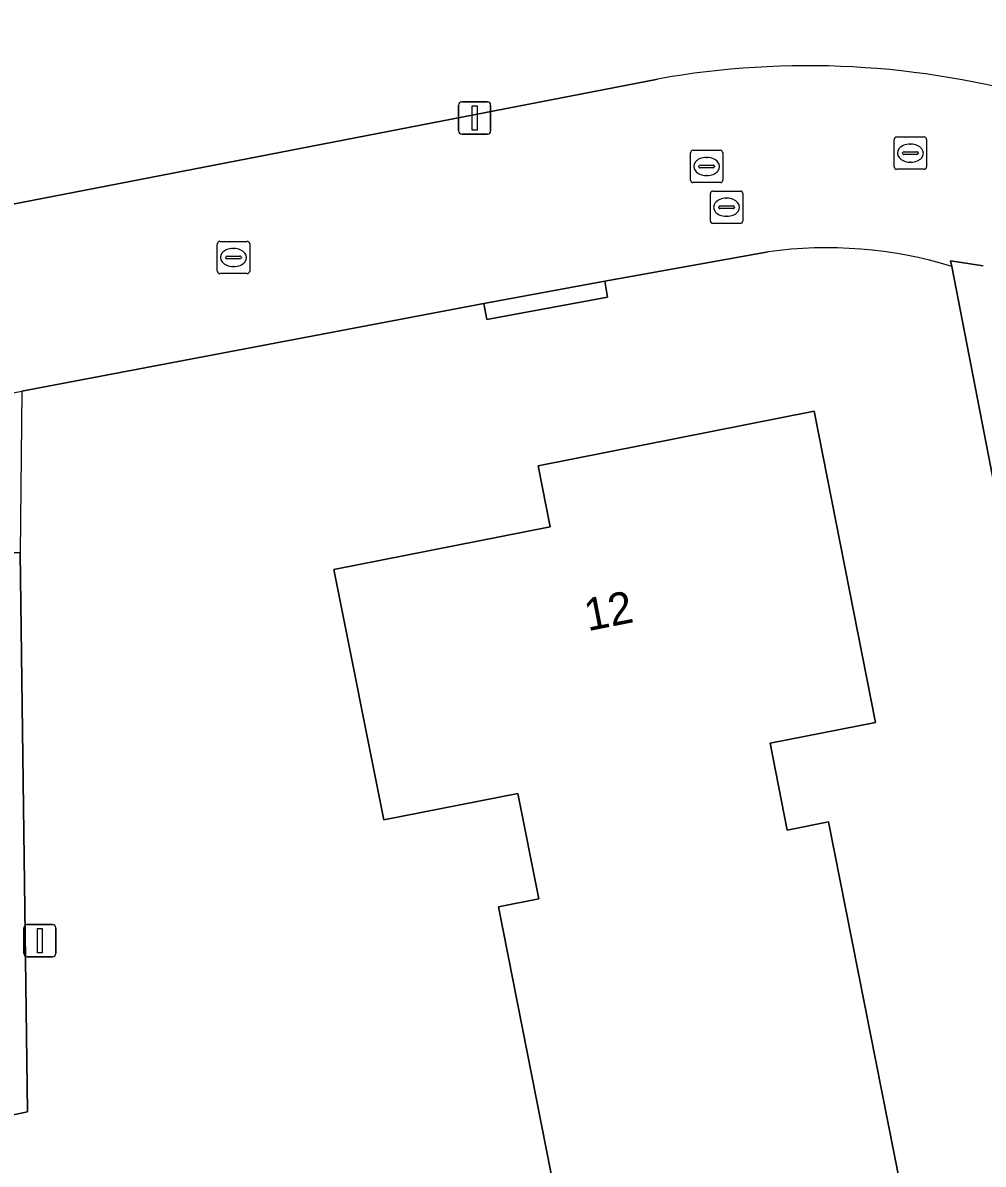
# Model space of a CAD drawing. Extents: x 157648 to 158502, y 379212 to 380938.
# Drawn here: x 158308.72 to 158338.43, y 380216.08 to 380251.41 of the extents above; entities that cross this region are included whole.
import ezdxf

# ---------------------------------------------------------------- set-up
doc = ezdxf.new("R2010")
doc.units = 0
for name, color, linetype in [('IMGEO_Erf', 7, 'Continuous'), ('IMGEO_Kolk', 7, 'Continuous'), ('IMGEO_Lichtmast', 7, 'Continuous'), ('IMGEO_Pand', 7, 'Continuous'), ('IMGEO_Pand_nummerreeks', 7, 'Continuous'), ('IMGEO_Parkeervlak_open', 7, 'Continuous'), ('IMGEO_Rijbaan_lokaal_open', 7, 'Continuous'), ('IMGEO_Rioolput', 7, 'Continuous'), ('IMGEO_Voetpad_open', 7, 'Continuous')]:
    doc.layers.add(name, color=color, linetype=linetype)

msp = doc.modelspace()

# ---------------------------------------------------------------- linework, layer by layer
at = {"layer": 'IMGEO_Erf'}
for points in [[(158355.536, 380284.979), (158355.63, 380285.086), (158319.878, 380317.192), (158319.785, 380317.098), (158313.914, 380322.39), (158312.921, 380322.194), (158264.365, 380312.705), (158256.222, 380311.09), (158254.843, 380310.82), (158258.955, 380273.913), (158254.984, 380250), (158254.861, 380249.262), (158262.709, 380236.893), (158282.59, 380240.787), (158328.358, 380249.669)], [(158331.773, 380244.323), (158326.719, 380243.408), (158326.807, 380242.916), (158323.07, 380242.231), (158322.982, 380242.721), (158308.683, 380240.008), (158308.629, 380235.007), (158308.858, 380217.702), (158304.469, 380216.774), (158303.829, 380216.653), (158300.011, 380215.892), (158287.935, 380213.528), (158268.358, 380209.436), (158273.123, 380184.264), (158273.465, 380182.455), (158273.961, 380179.833), (158277.387, 380180.54), (158285.406, 380138.478), (158313.58, 380143.89), (158310.699, 380159.199), (158326.74, 380162.348), (158349.628, 380166.841)], [(158352.062, 380168.551), (158337.459, 380243.871)]]:
    msp.add_lwpolyline(points, dxfattribs=at)
msp.add_lwpolyline([(158332.604, 380212.979), (158332.222, 380214.918), (158325.494, 380213.591), (158323.432, 380224.051), (158324.676, 380224.297), (158324.033, 380227.558), (158319.889, 380226.741), (158318.34, 380234.491), (158325.028, 380235.809), (158324.655, 380237.701), (158333.198, 380239.385), (158335.097, 380229.753), (158331.836, 380229.11), (158332.366, 380226.422), (158333.647, 380226.675), (158336.207, 380213.689)], close=True, dxfattribs=at)
for centre, radius, start, end in [((158333, 380223.655), 26.425, 73.8176, 100.1183), ((158333.578, 380231.042), 13.403, 73.1694, 97.7404)]:
    msp.add_arc(centre, radius, start, end, dxfattribs=at)
at = {"layer": 'IMGEO_Kolk'}
for p, q in [((158329.373, 380246.536), (158329.373, 380247.388)), ((158329.448, 380247.462), (158330.3, 380247.462)), ((158330.374, 380247.388), (158330.374, 380246.536)), ((158329.675, 380247.005), (158330.073, 380247.005)), ((158329.861, 380247.242), (158329.886, 380247.242)), ((158329.632, 380246.956), (158329.632, 380246.968)), ((158330.07, 380246.919), (158329.672, 380246.919)), ((158329.884, 380246.682), (158329.859, 380246.682)), ((158330.116, 380246.968), (158330.116, 380246.956)), ((158330.3, 380246.462), (158329.448, 380246.462)), ((158314.733, 380243.719), (158314.733, 380244.571)), ((158314.808, 380244.645), (158315.66, 380244.645)), ((158315.734, 380244.571), (158315.734, 380243.719)), ((158315.035, 380244.188), (158315.433, 380244.188)), ((158315.221, 380244.425), (158315.246, 380244.425)), ((158314.992, 380244.139), (158314.992, 380244.151)), ((158315.43, 380244.102), (158315.032, 380244.102)), ((158315.244, 380243.865), (158315.219, 380243.865)), ((158315.476, 380244.151), (158315.476, 380244.139)), ((158315.66, 380243.645), (158314.808, 380243.645))]:
    msp.add_line(p, q, dxfattribs=at)
for points in [[(158329.373, 380246.536), (158329.373, 380247.388)], [(158329.448, 380247.462), (158330.3, 380247.462)], [(158330.374, 380247.388), (158330.374, 380246.536)], [(158330.3, 380246.462), (158329.448, 380246.462)], [(158314.733, 380243.719), (158314.733, 380244.571)], [(158314.808, 380244.645), (158315.66, 380244.645)], [(158315.734, 380244.571), (158315.734, 380243.719)], [(158315.66, 380243.645), (158314.808, 380243.645)]]:
    msp.add_lwpolyline(points, dxfattribs=at)
for centre, radius, start, end in [((158329.45, 380247.386), 0.0765, 91.552, 178.448), ((158329.45, 380247.386), 0.0765, 91.552, 178.448), ((158330.298, 380247.386), 0.0765, 1.552, 88.448), ((158330.298, 380247.386), 0.0765, 1.552, 88.448), ((158329.672, 380246.965), 0.0403, 85.8775, 175.7526), ((158330.077, 380246.967), 0.0386, 1.7309, 96.639), ((158329.669, 380246.955), 0.0366, 178.938, 274.7102), ((158330.073, 380246.962), 0.043, 264.8664, 352.4533), ((158329.45, 380246.538), 0.0765, 181.552, 268.448), ((158329.45, 380246.538), 0.0765, 181.552, 268.448), ((158330.298, 380246.538), 0.0765, 271.552, 358.448), ((158330.298, 380246.538), 0.0765, 271.552, 358.448), ((158314.81, 380244.569), 0.0765, 91.552, 178.448), ((158314.81, 380244.569), 0.0765, 91.552, 178.448), ((158315.658, 380244.569), 0.0765, 1.552, 88.448), ((158315.658, 380244.569), 0.0765, 1.552, 88.448), ((158315.032, 380244.148), 0.0403, 85.8775, 175.7526), ((158315.437, 380244.15), 0.0386, 1.7309, 96.639), ((158315.029, 380244.138), 0.0366, 178.938, 274.7102), ((158315.433, 380244.145), 0.043, 264.8664, 352.4533), ((158314.81, 380243.721), 0.0765, 181.552, 268.448), ((158314.81, 380243.721), 0.0765, 181.552, 268.448), ((158315.658, 380243.721), 0.0765, 271.552, 358.448), ((158315.658, 380243.721), 0.0765, 271.552, 358.448)]:
    msp.add_arc(centre, radius, start, end, dxfattribs=at)
for centre, major_axis, ratio, start_param, end_param in [((158329.86, 380246.962), (-0.387, 0.002), 0.722429, 4.712389, 7.853982), ((158329.885, 380246.962), (-0.39, 0.002), 0.717154, 1.570796, 4.712389), ((158315.22, 380244.145), (-0.387, 0.002), 0.722429, 4.712389, 7.853982), ((158315.245, 380244.145), (-0.39, 0.002), 0.717154, 1.570796, 4.712389)]:
    msp.add_ellipse(centre, major_axis=major_axis, ratio=ratio, start_param=start_param, end_param=end_param, dxfattribs=at)
at = {"layer": 'IMGEO_Lichtmast'}
for p, q in [((158322.2, 380248.063), (158322.2, 380248.863)), ((158322.2, 380248.863), (158322.2, 380248.063)), ((158322.3, 380248.963), (158323.09, 380248.963)), ((158323.09, 380248.963), (158322.3, 380248.963)), ((158323.19, 380248.863), (158323.19, 380248.063)), ((158323.19, 380248.063), (158323.19, 380248.863)), ((158323.09, 380247.963), (158322.3, 380247.963)), ((158322.3, 380247.963), (158323.09, 380247.963)), ((158308.747, 380222.599), (158308.747, 380223.399)), ((158308.747, 380223.399), (158308.747, 380222.599)), ((158308.847, 380223.499), (158309.637, 380223.499)), ((158309.637, 380223.499), (158308.847, 380223.499)), ((158309.737, 380223.399), (158309.737, 380222.599)), ((158309.737, 380222.599), (158309.737, 380223.399)), ((158309.637, 380222.499), (158308.847, 380222.499)), ((158308.847, 380222.499), (158309.637, 380222.499))]:
    msp.add_line(p, q, dxfattribs=at)
for points in [[(158322.62, 380248.838), (158322.77, 380248.838), (158322.77, 380248.088), (158322.62, 380248.088), (158322.62, 380248.838)], [(158309.167, 380223.374), (158309.317, 380223.374), (158309.317, 380222.624), (158309.167, 380222.624), (158309.167, 380223.374)]]:
    msp.add_lwpolyline(points, dxfattribs=at)
for centre, start, end in [((158322.3, 380248.863), 90, 180), ((158322.3, 380248.863), 90, 180), ((158323.09, 380248.863), 0, 90), ((158323.09, 380248.863), 360, 90), ((158322.3, 380248.063), 180, 270), ((158322.3, 380248.063), 180, 270), ((158323.09, 380248.063), 270, 0), ((158323.09, 380248.063), 270, 0), ((158308.847, 380223.399), 90, 180), ((158308.847, 380223.399), 90, 180), ((158309.637, 380223.399), 0, 90), ((158309.637, 380223.399), 360, 90), ((158308.847, 380222.599), 180, 270), ((158308.847, 380222.599), 180, 270), ((158309.637, 380222.599), 270, 0), ((158309.637, 380222.599), 270, 0)]:
    msp.add_arc(centre, 0.1, start, end, dxfattribs=at)
at = {"layer": 'IMGEO_Pand'}
msp.add_lwpolyline([(158332.604, 380212.979), (158336.207, 380213.689), (158333.647, 380226.675), (158332.366, 380226.422), (158331.836, 380229.11), (158335.097, 380229.753), (158333.198, 380239.385), (158324.655, 380237.701), (158325.028, 380235.809), (158318.34, 380234.491), (158319.889, 380226.741), (158324.033, 380227.558), (158324.676, 380224.297), (158323.432, 380224.051), (158325.494, 380213.591), (158332.222, 380214.918)], close=True, dxfattribs=at)
at = {"layer": 'IMGEO_Parkeervlak_open'}
msp.add_lwpolyline([(158303.577, 380236.876), (158303.829, 380216.653), (158304.469, 380216.774), (158308.858, 380217.702), (158308.629, 380235.007), (158305.659, 380235.004)], dxfattribs=at)
at = {"layer": 'IMGEO_Rijbaan_lokaal_open'}
for points in [[(158328.358, 380249.669), (158282.59, 380240.787), (158283.462, 380236.339), (158283.852, 380234.352), (158289.342, 380236.459), (158298.492, 380238.244), (158304.88, 380239.275), (158308.683, 380240.008), (158322.982, 380242.721), (158326.719, 380243.408), (158331.773, 380244.323)], [(158337.459, 380243.871), (158337.415, 380244.044), (158338.429, 380243.882)]]:
    msp.add_lwpolyline(points, dxfattribs=at)
for centre, radius, start, end in [((158333, 380223.655), 26.425, 73.8176, 100.1183), ((158333.578, 380231.042), 13.403, 73.1694, 97.7404)]:
    msp.add_arc(centre, radius, start, end, dxfattribs=at)
at = {"layer": 'IMGEO_Rioolput'}
for p, q in [((158335.678, 380246.949), (158335.678, 380247.801)), ((158335.753, 380247.875), (158336.605, 380247.875)), ((158336.679, 380247.801), (158336.679, 380246.949)), ((158335.937, 380247.369), (158335.937, 380247.381)), ((158335.98, 380247.418), (158336.378, 380247.418)), ((158336.166, 380247.655), (158336.191, 380247.655)), ((158336.421, 380247.381), (158336.421, 380247.369)), ((158336.375, 380247.332), (158335.977, 380247.332)), ((158336.189, 380247.095), (158336.164, 380247.095)), ((158336.605, 380246.875), (158335.753, 380246.875)), ((158329.989, 380245.274), (158329.989, 380246.126)), ((158330.064, 380246.2), (158330.916, 380246.2)), ((158330.477, 380245.98), (158330.502, 380245.98)), ((158330.99, 380246.126), (158330.99, 380245.274)), ((158330.248, 380245.694), (158330.248, 380245.706)), ((158330.686, 380245.657), (158330.288, 380245.657)), ((158330.291, 380245.743), (158330.689, 380245.743)), ((158330.732, 380245.706), (158330.732, 380245.694)), ((158330.5, 380245.42), (158330.475, 380245.42)), ((158330.916, 380245.2), (158330.064, 380245.2))]:
    msp.add_line(p, q, dxfattribs=at)
for points in [[(158335.678, 380246.949), (158335.678, 380247.801)], [(158335.753, 380247.875), (158336.605, 380247.875)], [(158336.679, 380247.801), (158336.679, 380246.949)], [(158336.605, 380246.875), (158335.753, 380246.875)], [(158329.989, 380245.274), (158329.989, 380246.126)], [(158330.064, 380246.2), (158330.916, 380246.2)], [(158330.99, 380246.126), (158330.99, 380245.274)], [(158330.916, 380245.2), (158330.064, 380245.2)]]:
    msp.add_lwpolyline(points, dxfattribs=at)
for centre, radius, start, end in [((158335.755, 380247.799), 0.0765, 91.552, 178.448), ((158335.755, 380247.799), 0.0765, 91.552, 178.448), ((158336.603, 380247.799), 0.0765, 1.552, 88.448), ((158336.603, 380247.799), 0.0765, 1.552, 88.448), ((158335.977, 380247.378), 0.0403, 85.8775, 175.7526), ((158335.974, 380247.368), 0.0366, 178.938, 274.7102), ((158336.378, 380247.375), 0.043, 264.8664, 352.4533), ((158336.382, 380247.38), 0.0386, 1.7309, 96.639), ((158335.755, 380246.951), 0.0765, 181.552, 268.448), ((158335.755, 380246.951), 0.0765, 181.552, 268.448), ((158336.603, 380246.951), 0.0765, 271.552, 358.448), ((158336.603, 380246.951), 0.0765, 271.552, 358.448), ((158330.066, 380246.124), 0.0765, 91.552, 178.448), ((158330.066, 380246.124), 0.0765, 91.552, 178.448), ((158330.914, 380246.124), 0.0765, 1.552, 88.448), ((158330.914, 380246.124), 0.0765, 1.552, 88.448), ((158330.288, 380245.703), 0.0403, 85.8775, 175.7526), ((158330.285, 380245.693), 0.0366, 178.938, 274.7102), ((158330.689, 380245.7), 0.043, 264.8664, 352.4533), ((158330.693, 380245.705), 0.0386, 1.7309, 96.639), ((158330.066, 380245.276), 0.0765, 181.552, 268.448), ((158330.066, 380245.276), 0.0765, 181.552, 268.448), ((158330.914, 380245.276), 0.0765, 271.552, 358.448), ((158330.914, 380245.276), 0.0765, 271.552, 358.448)]:
    msp.add_arc(centre, radius, start, end, dxfattribs=at)
for centre, major_axis, ratio, start_param, end_param in [((158336.165, 380247.375), (-0.387, 0.002), 0.722429, 4.712389, 7.853982), ((158336.19, 380247.375), (-0.39, 0.002), 0.717154, 1.570796, 4.712389), ((158330.476, 380245.7), (-0.387, 0.002), 0.722429, 4.712389, 7.853982), ((158330.501, 380245.7), (-0.39, 0.002), 0.717154, 1.570796, 4.712389)]:
    msp.add_ellipse(centre, major_axis=major_axis, ratio=ratio, start_param=start_param, end_param=end_param, dxfattribs=at)
at = {"layer": 'IMGEO_Voetpad_open'}
msp.add_lwpolyline([(158338.429, 380243.882), (158337.415, 380244.044), (158337.459, 380243.871), (158352.062, 380168.551), (158353.342, 380168.614)], dxfattribs=at)
msp.add_lwpolyline([(158326.719, 380243.408), (158322.982, 380242.721), (158323.07, 380242.231), (158326.807, 380242.916)], close=True, dxfattribs=at)

# ---------------------------------------------------------------- texts
at = {"layer": 'IMGEO_Pand_nummerreeks'}
msp.add_text('12', height=1, rotation=11.1484, dxfattribs=at).set_placement((158326.198, 380232.578))

doc.saveas('drawing.dxf')
